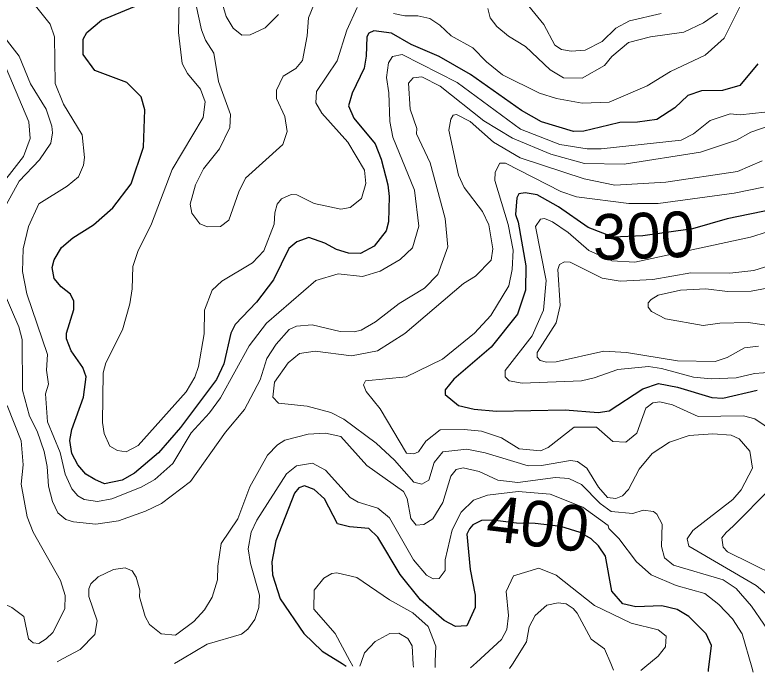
# Model space of a CAD drawing. Extents: x 673.6 to 698.9, y 7012 to 7040.1.
# Drawn here: x 684.692 to 685.993, y 7012.173 to 7013.325 of the extents above; entities that cross this region are included whole.
import ezdxf
from ezdxf.enums import TextEntityAlignment as Align

# ---------------------------------------------------------------- set-up
doc = ezdxf.new("R2010")
doc.units = 0
doc.header["$LTSCALE"] = 0.032
doc.layers.add('1', color=7, linetype='Continuous', lineweight=25)
doc.layers.add('2', color=7, linetype='Continuous', lineweight=13)
doc.layers.add('61', color=7, linetype='Continuous')

msp = doc.modelspace()

# ---------------------------------------------------------------- linework, layer by layer
at = {"layer": '1'}
for points in [[(684.8118, 7013.2554), (684.8114, 7013.2822), (684.818, 7013.2941), (684.8437, 7013.3156), (684.9016, 7013.3393), (684.9214, 7013.3516)], [(685.9942, 7013.2389), (685.9622, 7013.2008), (685.9321, 7013.1923), (685.895, 7013.1915), (685.8711, 7013.1833), (685.8483, 7013.1617), (685.817, 7013.1414), (685.7833, 7013.1365), (685.7522, 7013.136), (685.733, 7013.1315), (685.6889, 7013.1208), (685.6708, 7013.1201), (685.6149, 7013.1374), (685.5799, 7013.1571), (685.4907, 7013.2201), (685.4354, 7013.2515), (685.3867, 7013.2729), (685.352, 7013.2926), (685.3211, 7013.2966), (685.3121, 7013.2926), (685.3086, 7013.2863), (685.3079, 7013.2524), (685.3039, 7013.2313), (685.2828, 7013.1875), (685.2769, 7013.1653), (685.286, 7013.144), (685.3235, 7013.0986), (685.3341, 7013.0719), (685.3458, 7013.0267), (685.3481, 7013.0062), (685.3465, 7012.9619), (685.3426, 7012.9465), (685.3217, 7012.9196), (685.2976, 7012.9064), (685.2768, 7012.9073), (685.2557, 7012.9136), (685.2352, 7012.9246), (685.2074, 7012.9343), (685.1864, 7012.9269), (685.1722, 7012.9152), (685.1455, 7012.8604), (685.1152, 7012.8214), (685.0782, 7012.7824), (685.0705, 7012.7671), (685.0581, 7012.7133), (685.0452, 7012.6859), (684.982, 7012.6018), (684.9437, 7012.5571), (684.9017, 7012.5215), (684.8802, 7012.5093), (684.8489, 7012.503), (684.8321, 7012.5107), (684.8163, 7012.5201), (684.8023, 7012.5364), (684.7918, 7012.5562), (684.7883, 7012.579), (684.7919, 7012.5982), (684.8125, 7012.6545), (684.8169, 7012.6906), (684.8111, 7012.7069), (684.7905, 7012.7359), (684.7822, 7012.7573), (684.7822, 7012.767), (684.7951, 7012.8086), (684.7953, 7012.8231), (684.7895, 7012.8353), (684.773, 7012.8481), (684.7609, 7012.8628), (684.7574, 7012.8821), (684.7607, 7012.8957), (684.7738, 7012.917), (684.7935, 7012.9342), (684.8299, 7012.9568), (684.8636, 7012.9863), (684.896, 7013.0285), (684.9176, 7013.0929), (684.92, 7013.1586), (684.9135, 7013.1812), (684.8882, 7013.2061), (684.8319, 7013.2272), (684.8118, 7013.2554)], [(686.0225, 7012.9843), (685.9401, 7012.9674), (685.8794, 7012.95), (685.7922, 7012.9378), (685.7406, 7012.9351), (685.6969, 7012.9524), (685.6448, 7012.9881), (685.6071, 7013.0091), (685.5861, 7013.0131), (685.5752, 7013.0114), (685.5715, 7013.0043), (685.5693, 7012.975), (685.5741, 7012.9617), (685.5874, 7012.8847), (685.5866, 7012.8423), (685.5731, 7012.8), (685.5268, 7012.7426), (685.461, 7012.6864), (685.4462, 7012.6675), (685.446, 7012.6594), (685.4695, 7012.6404), (685.4969, 7012.6336), (685.536, 7012.6303), (685.6563, 7012.6327), (685.7143, 7012.6278), (685.7336, 7012.6311), (685.7923, 7012.6694), (685.8199, 7012.6786), (685.8533, 7012.6722), (685.9131, 7012.6541), (685.9328, 7012.6533), (685.9929, 7012.6671)], [(685.9074, 7012.1741), (685.9077, 7012.1771), (685.9127, 7012.2198), (685.9037, 7012.2399), (685.8732, 7012.2703), (685.8527, 7012.2826), (685.826, 7012.2891), (685.78, 7012.2876), (685.7572, 7012.2924), (685.7383, 7012.3147), (685.727, 7012.3763), (685.7149, 7012.3943), (685.702, 7012.4067), (685.6824, 7012.4179), (685.6489, 7012.428), (685.6039, 7012.4335), (685.571, 7012.4341), (685.5292, 7012.439), (685.5096, 7012.4387), (685.4947, 7012.4308), (685.4886, 7012.4243), (685.484, 7012.4148), (685.49, 7012.3526), (685.4985, 7012.3077), (685.4985, 7012.2863), (685.4839, 7012.2542), (685.4644, 7012.2531), (685.4445, 7012.2633), (685.4026, 7012.2998), (685.3674, 7012.3442), (685.3281, 7012.4095), (685.3125, 7012.4244), (685.2783, 7012.4273), (685.2575, 7012.433), (685.2345, 7012.4769), (685.2164, 7012.4931), (685.1998, 7012.4994), (685.1899, 7012.4958), (685.1822, 7012.4866), (685.1495, 7012.403), (685.1421, 7012.3663), (685.1436, 7012.3434), (685.1569, 7012.3013), (685.1986, 7012.2408), (685.2305, 7012.2099), (685.2653, 7012.1882), (685.2728, 7012.1835)]]:
    msp.add_lwpolyline(points, dxfattribs=at)
at = {"layer": '2'}
for points in [[(684.6915, 7013.7062), (684.7071, 7013.6831), (684.727, 7013.6678), (684.7533, 7013.6592), (684.7758, 7013.659), (684.7964, 7013.6438), (684.8009, 7013.6317), (684.8002, 7013.6036), (684.8227, 7013.5717), (684.8655, 7013.5491), (684.8886, 7013.5286), (684.8921, 7013.4861), (684.9057, 7013.4615), (684.9469, 7013.4276), (684.9648, 7013.4059), (684.9799, 7013.3516), (684.9785, 7013.2937), (684.9854, 7013.2394), (684.9943, 7013.2219), (685.0172, 7013.1945), (685.0252, 7013.1721), (685.0219, 7013.145), (684.9674, 7013.0535)], [(684.9976, 7013.3979), (685.0188, 7013.2985), (685.0259, 7013.2806), (685.0406, 7013.2575), (685.0487, 7013.2077), (685.0696, 7013.1504), (685.0687, 7013.1275), (685.0507, 7013.0901), (685.0226, 7013.0547), (685.0087, 7013.0268), (684.999, 7012.993), (685.0023, 7012.9774), (685.0159, 7012.9585), (685.0297, 7012.9531), (685.0523, 7012.954), (685.0667, 7012.9649), (685.0842, 7013.0149), (685.096, 7013.0387), (685.1617, 7013.0974), (685.1689, 7013.1205), (685.1648, 7013.1466), (685.1506, 7013.1781), (685.1502, 7013.1927), (685.1621, 7013.2171), (685.1844, 7013.2306), (685.196, 7013.245), (685.2044, 7013.2882), (685.2065, 7013.3195), (685.2159, 7013.3426)], [(684.6559, 7013.3858), (684.728, 7013.3406), (684.754, 7013.3082), (684.7615, 7013.2861), (684.7629, 7013.2046)], [(685.1542, 7013.3254), (685.1308, 7013.302), (685.1045, 7013.2895), (685.0896, 7013.289), (685.0744, 7013.3016), (685.062, 7013.322), (685.05, 7013.3642)], [(685.3558, 7013.3269), (685.3751, 7013.3228), (685.3984, 7013.3228), (685.419, 7013.3183), (685.4368, 7013.3065), (685.4564, 7013.2879), (685.4947, 7013.2669), (685.5185, 7013.2422), (685.5463, 7013.2196), (685.6114, 7013.1878), (685.641, 7013.1781), (685.6859, 7013.1702), (685.7333, 7013.1718), (685.7999, 7013.2001), (685.8407, 7013.2254), (685.9019, 7013.2543), (685.9347, 7013.2841), (685.9693, 7013.3537)], [(684.9674, 7013.0535), (684.9316, 7012.9585), (684.9075, 7012.9099), (684.8988, 7012.8839), (684.8978, 7012.8448), (684.8936, 7012.8181), (684.8807, 7012.7728), (684.8512, 7012.7152), (684.847, 7012.6972), (684.8453, 7012.6102), (684.8483, 7012.5912), (684.8583, 7012.5689), (684.8718, 7012.5616), (684.8872, 7012.5588), (684.9082, 7012.57), (684.9923, 7012.664), (685.0076, 7012.6897), (685.0138, 7012.7087), (685.0236, 7012.7658), (685.0241, 7012.807), (685.0375, 7012.8422), (685.0548, 7012.8578), (685.1085, 7012.8904), (685.1284, 7012.9115), (685.1466, 7012.9578), (685.1477, 7012.978), (685.1515, 7012.993), (685.159, 7013.0023), (685.1761, 7013.0098), (685.1863, 7013.0091), (685.2166, 7012.9941), (685.2631, 7012.9845), (685.2797, 7012.9872), (685.2996, 7013.003), (685.3072, 7013.0295), (685.3046, 7013.0523), (685.2754, 7013.1017), (685.2298, 7013.1527), (685.2192, 7013.1705), (685.2203, 7013.1906), (685.2569, 7013.2441), (685.274, 7013.2977), (685.2917, 7013.3377)], [(685.8243, 7013.3273), (685.7691, 7013.3145), (685.7453, 7013.3012), (685.7212, 7013.2781), (685.6914, 7013.2628), (685.667, 7013.2609), (685.6502, 7013.2638), (685.638, 7013.2717), (685.6187, 7013.3079), (685.5927, 7013.3401)], [(685.521, 7013.3361), (685.5249, 7013.3198), (685.5367, 7013.3045), (685.5571, 7013.2873), (685.587, 7013.2695), (685.6298, 7013.2283), (685.6536, 7013.2144), (685.6859, 7013.2138), (685.725, 7013.2358), (685.738, 7013.2518), (685.7676, 7013.2761), (685.8059, 7013.286), (685.8641, 7013.2945), (685.899, 7013.3105), (685.9235, 7013.3278)], [(684.6601, 7013.3018), (684.6998, 7013.2523), (684.7192, 7013.2036), (684.7466, 7013.1594), (684.7565, 7013.1294), (684.758, 7013.1179), (684.755, 7013.0998), (684.735, 7013.0708), (684.6996, 7013.0334), (684.6765, 7012.9919)], [(684.7629, 7013.2046), (684.7773, 7013.1681), (684.8099, 7013.1144), (684.814, 7013.0748), (684.8123, 7013.0614), (684.8037, 7013.0407), (684.7837, 7013.0244), (684.7338, 7012.9935), (684.7156, 7012.9536), (684.7066, 7012.9145), (684.7056, 7012.8748), (684.7128, 7012.8357), (684.7491, 7012.7298), (684.7476, 7012.7023), (684.7507, 7012.6775), (684.7458, 7012.6608), (684.7491, 7012.6117), (684.7716, 7012.558), (684.7801, 7012.5201), (684.7921, 7012.4943), (684.8026, 7012.4816), (684.8132, 7012.4756), (684.8366, 7012.4717), (684.8622, 7012.4765), (684.9135, 7012.4972), (684.9374, 7012.5107), (684.9691, 7012.5388), (685.001, 7012.5922), (685.0331, 7012.6276), (685.0521, 7012.6538), (685.1026, 7012.7449), (685.1332, 7012.7842), (685.2192, 7012.8595), (685.2584, 7012.8711), (685.3013, 7012.8662), (685.3319, 7012.8757), (685.3673, 7012.8961), (685.3889, 7012.9164), (685.3998, 7012.9545), (685.3924, 7013.0177), (685.3541, 7013.1107), (685.349, 7013.1377), (685.3473, 7013.1882), (685.3433, 7013.2149), (685.3466, 7013.2404), (685.3539, 7013.2515), (685.3707, 7013.2554), (685.467, 7013.2065), (685.5781, 7013.1246), (685.6469, 7013.0974), (685.6951, 7013.0897), (685.7196, 7013.0897), (685.8594, 7013.1051), (685.8813, 7013.116), (685.9106, 7013.1396), (685.9456, 7013.1512), (685.963, 7013.1497), (686.006, 7013.1541)], [(684.6701, 7013.2465), (684.7162, 7013.1373), (684.7187, 7013.1081), (684.7072, 7013.0766), (684.6551, 7013.0106)], [(685.1855, 7012.7792), (685.2129, 7012.7813), (685.2623, 7012.7699), (685.2865, 7012.7692), (685.299, 7012.7722), (685.3237, 7012.7868), (685.3654, 7012.8192), (685.4101, 7012.8458), (685.4332, 7012.8698), (685.4506, 7012.918), (685.4461, 7012.9677), (685.4196, 7013.0652), (685.396, 7013.1162), (685.3965, 7013.1257), (685.3845, 7013.1596), (685.382, 7013.2051), (685.3902, 7013.2144), (685.4054, 7013.2161), (685.4374, 7013.1999), (685.5139, 7013.1392), (685.564, 7013.1087), (685.631, 7013.0808), (685.69, 7013.064), (685.7595, 7013.0632), (685.8933, 7013.0839), (685.9568, 7013.1051), (685.9817, 7013.1192), (686.0192, 7013.1322)], [(686.0226, 7012.2977), (685.991, 7012.325), (685.8732, 7012.3939), (685.8701, 7012.4068), (685.8801, 7012.4214), (685.9503, 7012.4755), (685.9649, 7012.4924), (685.9848, 7012.5305), (685.9802, 7012.5601), (685.9613, 7012.5817), (685.9472, 7012.5883), (685.9153, 7012.5908), (685.8737, 7012.5876), (685.8392, 7012.5762), (685.8087, 7012.5558), (685.7861, 7012.5286), (685.7671, 7012.4928), (685.7569, 7012.4818), (685.7454, 7012.4775), (685.7304, 7012.4792), (685.7149, 7012.4969), (685.6946, 7012.5302), (685.6782, 7012.5423), (685.6655, 7012.5439), (685.6149, 7012.5349), (685.5915, 7012.5342), (685.5163, 7012.5572), (685.4842, 7012.5636), (685.4417, 7012.5592), (685.4266, 7012.5405), (685.4175, 7012.5092), (685.4052, 7012.5021), (685.3911, 7012.506), (685.357, 7012.5443), (685.3254, 7012.5742), (685.2682, 7012.6164), (685.2458, 7012.6277), (685.2045, 7012.6389), (685.1537, 7012.6442), (685.1438, 7012.6548), (685.1467, 7012.6813), (685.171, 7012.7152), (685.191, 7012.7311), (685.2183, 7012.7355), (685.282, 7012.7273), (685.3272, 7012.736), (685.3751, 7012.7664), (685.4782, 7012.8542), (685.4992, 7012.8666), (685.5264, 7012.895), (685.5298, 7012.9145), (685.5223, 7012.9568), (685.5113, 7012.9802), (685.4794, 7013.0225), (685.4693, 7013.0438), (685.4526, 7013.1226), (685.4557, 7013.1419), (685.46, 7013.1487), (685.4662, 7013.1502), (685.4897, 7013.1377), (685.5308, 7013.1019), (685.5776, 7013.074), (685.6897, 7013.0375), (685.7435, 7013.0263), (685.8329, 7013.0313), (685.9584, 7013.0501), (686.0016, 7013.0691)], [(686.0041, 7013.0228), (685.9526, 7013.0124), (685.8194, 7012.9942), (685.7678, 7012.9944), (685.6761, 7013.0059), (685.6486, 7013.0154), (685.5518, 7013.0647), (685.5416, 7013.0649), (685.5335, 7013.0493), (685.5333, 7013.0347), (685.5567, 7012.9573), (685.5654, 7012.9125), (685.5635, 7012.8784), (685.5579, 7012.8498), (685.5263, 7012.7977), (685.4972, 7012.7669), (685.4413, 7012.7216), (685.3776, 7012.6905), (685.3062, 7012.6833), (685.3031, 7012.6763), (685.3076, 7012.665), (685.3323, 7012.6346), (685.3782, 7012.5564), (685.3914, 7012.5555), (685.3993, 7012.5591), (685.4124, 7012.5777), (685.4373, 7012.5973)], [(686.0409, 7012.954), (685.9809, 7012.9353), (685.7784, 7012.8915), (685.7384, 7012.8939), (685.6976, 7012.9117), (685.6619, 7012.9434), (685.6341, 7012.9622), (685.62, 7012.968), (685.6134, 7012.967), (685.6045, 7012.9538), (685.6228, 7012.8595), (685.6185, 7012.807), (685.5986, 7012.7622), (685.5513, 7012.7016), (685.5512, 7012.6906), (685.5584, 7012.6835), (685.5812, 7012.6796), (685.6847, 7012.6837), (685.707, 7012.6885), (685.7484, 7012.7034), (685.8022, 7012.7083), (685.8253, 7012.7051), (685.8811, 7012.69), (685.9124, 7012.687), (685.9559, 7012.6885), (685.9884, 7012.696), (686.0195, 7012.6984)], [(685.9949, 7012.7444), (685.9708, 7012.7412), (685.9401, 7012.7244), (685.9193, 7012.7174), (685.8533, 7012.7183), (685.7641, 7012.733), (685.724, 7012.7353), (685.6404, 7012.7169), (685.6238, 7012.7162), (685.6127, 7012.7192), (685.6071, 7012.7248), (685.6073, 7012.7329), (685.6403, 7012.7851), (685.6473, 7012.8155), (685.6433, 7012.8786), (685.6465, 7012.8873), (685.6553, 7012.892), (685.665, 7012.8913), (685.7214, 7012.8631), (685.7526, 7012.858), (685.81, 7012.8612), (685.8768, 7012.8728), (685.9452, 7012.8719), (685.9871, 7012.8765), (686.0318, 7012.891)], [(684.6561, 7012.8757), (684.6992, 7012.7783), (684.7047, 7012.756), (684.7052, 7012.667), (684.7178, 7012.6216), (684.7309, 7012.5953), (684.7431, 7012.5595), (684.7484, 7012.5334), (684.7507, 7012.4987), (684.7577, 7012.4721), (684.7671, 7012.4523), (684.7812, 7012.4405), (684.7945, 7012.4362), (684.8337, 7012.4323), (684.8737, 7012.4383), (684.921, 7012.4549), (684.9491, 7012.4682), (685, 7012.5072), (685.0614, 7012.5933), (685.0943, 7012.6331)], [(686.0916, 7012.8611), (685.9825, 7012.8407), (685.941, 7012.8399), (685.9031, 7012.8448), (685.8585, 7012.8422), (685.8195, 7012.8334), (685.8071, 7012.8261), (685.8018, 7012.8202), (685.8018, 7012.8126), (685.8077, 7012.805), (685.8319, 7012.7923), (685.8984, 7012.7806), (685.9275, 7012.7847), (685.9768, 7012.7855), (686.0373, 7012.7766)], [(685.0943, 7012.6331), (685.1221, 7012.685), (685.1335, 7012.7228), (685.1499, 7012.7475), (685.1728, 7012.7733), (685.1855, 7012.7792)], [(684.6787, 7012.6402), (684.7031, 7012.5782), (684.7065, 7012.5362), (684.7032, 7012.5026), (684.7138, 7012.4451), (684.7242, 7012.4181), (684.7721, 7012.3336), (684.7803, 7012.3073), (684.7793, 7012.2838), (684.7585, 7012.2421), (684.7467, 7012.2313), (684.7339, 7012.2232), (684.7238, 7012.2245), (684.7161, 7012.2314), (684.7077, 7012.2706)], [(685.6134, 7012.5605), (685.6265, 7012.5664), (685.6723, 7012.6023), (685.7111, 7012.6023), (685.7398, 7012.5772), (685.7624, 7012.576), (685.7822, 7012.5915), (685.7975, 7012.6358), (685.8102, 7012.6447), (685.8223, 7012.6466), (685.8446, 7012.6412), (685.8893, 7012.621), (685.969, 7012.622), (685.9885, 7012.617), (686.0217, 7012.5944)], [(685.4373, 7012.5973), (685.4795, 7012.5982), (685.5098, 7012.595), (685.5449, 7012.5833), (685.5755, 7012.564), (685.6134, 7012.5605)], [(684.7661, 7012.191), (684.7765, 7012.1966), (684.8064, 7012.2125), (684.8319, 7012.2388), (684.8362, 7012.2626), (684.8219, 7012.3054), (684.8215, 7012.3187), (684.825, 7012.3279), (684.838, 7012.3401), (684.8646, 7012.3526), (684.8852, 7012.356), (684.8975, 7012.3502), (684.9044, 7012.3396), (684.9109, 7012.3168), (684.9103, 7012.3049), (684.9205, 7012.2705), (684.928, 7012.2566), (684.9485, 7012.2402), (684.9736, 7012.2377), (685.0058, 7012.2616), (685.0244, 7012.2821), (685.0377, 7012.3043), (685.0473, 7012.3345), (685.0475, 7012.3586), (685.0538, 7012.3986), (685.0825, 7012.4418), (685.104, 7012.4976), (685.1349, 7012.5532), (685.1525, 7012.5711), (685.1652, 7012.5793), (685.206, 7012.59), (685.2366, 7012.5917), (685.2635, 7012.5858), (685.3085, 7012.5352), (685.3733, 7012.4892), (685.3794, 7012.4774), (685.3861, 7012.4422), (685.3955, 7012.4307), (685.4084, 7012.4316), (685.4247, 7012.4416), (685.442, 7012.4704), (685.456, 7012.5163), (685.4655, 7012.5281), (685.4776, 7012.5307), (685.5059, 7012.5248), (685.5384, 7012.5091), (685.5733, 7012.5054), (685.6392, 7012.5143), (685.6626, 7012.512), (685.6852, 7012.5019), (685.7177, 7012.4682), (685.7369, 7012.4546), (685.775, 7012.4512), (685.7928, 7012.4568), (685.8111, 7012.4542), (685.8171, 7012.4496), (685.8263, 7012.4324), (685.8252, 7012.3929), (685.8302, 7012.3733), (685.8463, 7012.3604), (685.9334, 7012.3347), (685.9563, 7012.3196), (685.9831, 7012.2886), (686.026, 7012.2257)], [(684.9719, 7012.188), (684.986, 7012.1964), (685.0292, 7012.2221), (685.0889, 7012.2397), (685.1002, 7012.2484), (685.1126, 7012.2649), (685.1197, 7012.286), (685.1206, 7012.3078), (685.1049, 7012.3632), (685.1009, 7012.3888), (685.1062, 7012.418), (685.1158, 7012.4391), (685.1679, 7012.5207), (685.1853, 7012.5344), (685.2137, 7012.5391), (685.2364, 7012.5267), (685.2794, 7012.4788), (685.2936, 7012.471), (685.328, 7012.4602), (685.3486, 7012.4432), (685.3907, 7012.3695), (685.4134, 7012.3426), (685.4252, 7012.3364), (685.4358, 7012.337), (685.4458, 7012.351), (685.4463, 7012.3697), (685.4582, 7012.4224), (685.4741, 7012.453), (685.4955, 7012.4741), (685.5203, 7012.4832), (685.5742, 7012.4897), (685.6302, 7012.4847), (685.6872, 7012.4621), (685.732, 7012.4298), (685.733, 7012.4246), (685.7506, 7012.407), (685.7815, 7012.3663), (685.807, 7012.3433), (685.8507, 7012.3249), (685.9009, 7012.3107), (685.9259, 7012.2917), (685.9495, 7012.2665), (685.9667, 7012.2403), (685.9835, 7012.1816), (685.986, 7012.1729)], [(686.017, 7012.4954), (685.9507, 7012.429), (685.9385, 7012.4179), (685.9309, 7012.408), (685.9335, 7012.3919), (685.9409, 7012.3838), (686.0666, 7012.3218)], [(684.7077, 7012.2706), (684.6864, 7012.2861), (684.6438, 7012.3059), (684.6254, 7012.3261), (684.6086, 7012.3521), (684.5979, 7012.3863)], [(685.7887, 7012.1759), (685.7957, 7012.1816), (685.8192, 7012.2007), (685.8319, 7012.2174), (685.8331, 7012.2359), (685.8193, 7012.2472), (685.7721, 7012.2586), (685.7077, 7012.2899), (685.6406, 7012.343), (685.6102, 7012.355), (685.566, 7012.3418), (685.5529, 7012.3142), (685.557, 7012.2719), (685.5543, 7012.2478), (685.5445, 7012.23), (685.5011, 7012.1899), (685.4907, 7012.1803)], [(685.284, 7012.1834), (685.2789, 7012.1929), (685.2533, 7012.2409), (685.2157, 7012.2832), (685.2163, 7012.3168), (685.2332, 7012.3376), (685.2474, 7012.3456), (685.2561, 7012.3467), (685.291, 7012.3387), (685.3485, 7012.2998), (685.3894, 7012.2766), (685.4161, 7012.2531), (685.4295, 7012.2185), (685.4288, 7012.1915), (685.4285, 7012.1812)], [(685.5589, 7012.1793), (685.5638, 7012.187), (685.5888, 7012.226), (685.593, 7012.2522), (685.6038, 7012.2719), (685.6241, 7012.2902), (685.6442, 7012.2941), (685.6582, 7012.2924), (685.6703, 7012.2843), (685.6776, 7012.2762), (685.7017, 7012.2307), (685.7251, 7012.2137), (685.7361, 7012.1882), (685.7411, 7012.1766)], [(685.3904, 7012.1818), (685.3901, 7012.1866), (685.3884, 7012.2189), (685.3808, 7012.2318), (685.3651, 7012.2415), (685.349, 7012.2407), (685.3233, 7012.2264), (685.3047, 7012.2068), (685.2989, 7012.1899), (685.2966, 7012.1832)]]:
    msp.add_lwpolyline(points, dxfattribs=at)

# ---------------------------------------------------------------- texts
at = {"layer": '61'}
for s, rotation, p in [('300', 2.032, (685.7951, 7012.8979)), ('400', 353.103, (685.6039, 7012.3933))]:
    msp.add_text(s, height=0.08, rotation=rotation, dxfattribs=at).set_placement(p, align=Align.CENTER)

doc.saveas('drawing.dxf')
